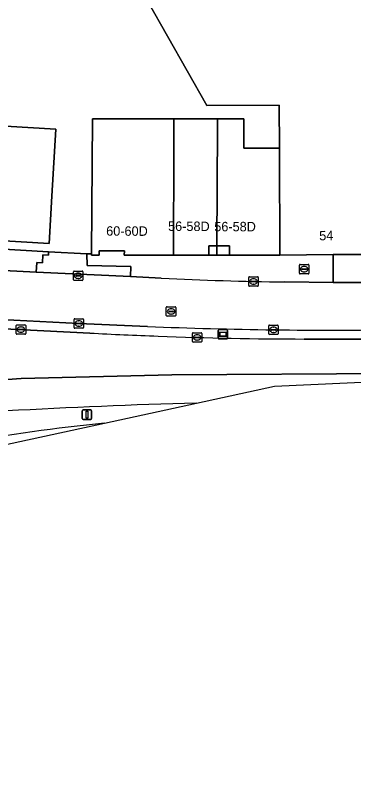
# Model space of a CAD drawing. Extents: x 160023 to 161302, y 384750 to 385707.
# Drawn here: x 160517.8 to 160553.5, y 384760.4 to 384842.1 of the extents above; entities that cross this region are included whole.
import ezdxf

# ---------------------------------------------------------------- set-up
doc = ezdxf.new("R2010")
doc.units = 0
for name, color, linetype in [('IMGEO_Brandkraan', 7, 'Continuous'), ('IMGEO_Erf', 7, 'Continuous'), ('IMGEO_Kolk', 7, 'Continuous'), ('IMGEO_Lichtmast', 7, 'Continuous'), ('IMGEO_Pand', 7, 'Continuous'), ('IMGEO_Pand_nummerreeks', 7, 'Continuous'), ('IMGEO_Pand_overbouw', 7, 'Continuous'), ('IMGEO_Rijbaan_lokaal_open', 7, 'Continuous'), ('IMGEO_Rijbaan_regionaal_gesloten', 7, 'Continuous'), ('IMGEO_Rioolput', 7, 'Continuous'), ('IMGEO_Verkeerseiland_open', 7, 'Continuous'), ('IMGEO_Voetpad_open', 7, 'Continuous'), ('IMGEO_Wegwijzer', 7, 'Continuous')]:
    doc.layers.add(name, color=color, linetype=linetype)

msp = doc.modelspace()

# ---------------------------------------------------------------- linework, layer by layer
at = {"layer": 'IMGEO_Brandkraan'}
for p, q in [((160547.789, 384814.861), (160547.789, 384815.713)), ((160547.864, 384815.787), (160548.716, 384815.787)), ((160548.277, 384815.567), (160548.302, 384815.567)), ((160548.79, 384815.713), (160548.79, 384814.861)), ((160548.716, 384814.787), (160547.864, 384814.787)), ((160548.048, 384815.281), (160548.048, 384815.293)), ((160548.486, 384815.244), (160548.088, 384815.244)), ((160548.091, 384815.33), (160548.489, 384815.33)), ((160548.3, 384815.007), (160548.275, 384815.007)), ((160548.532, 384815.293), (160548.532, 384815.281))]:
    msp.add_line(p, q, dxfattribs=at)
for points in [[(160547.789, 384814.861), (160547.789, 384815.713)], [(160547.864, 384815.787), (160548.716, 384815.787)], [(160548.79, 384815.713), (160548.79, 384814.861)], [(160548.716, 384814.787), (160547.864, 384814.787)]]:
    msp.add_lwpolyline(points, dxfattribs=at)
for centre, radius, start, end in [((160547.866, 384815.711), 0.0765, 91.55205, 178.44795), ((160547.866, 384815.711), 0.0765, 91.55205, 178.44795), ((160548.714, 384815.711), 0.0765, 1.55205, 88.44795), ((160548.714, 384815.711), 0.0765, 1.55205, 88.44795), ((160547.866, 384814.863), 0.0765, 181.55205, 268.44795), ((160547.866, 384814.863), 0.0765, 181.55205, 268.44795), ((160548.088, 384815.29), 0.0403, 85.87752, 175.75265), ((160548.085, 384815.28), 0.0366, 178.93798, 274.71019), ((160548.489, 384815.287), 0.043, 264.86636, 352.45326), ((160548.493, 384815.292), 0.0386, 1.73085, 96.63898), ((160548.714, 384814.863), 0.0765, 271.55205, 358.44795), ((160548.714, 384814.863), 0.0765, 271.55205, 358.44795)]:
    msp.add_arc(centre, radius, start, end, dxfattribs=at)
for centre, major_axis, ratio, start_param, end_param in [((160548.276, 384815.287), (-0.387, 0.002), 0.722429, 4.712389, 7.853982), ((160548.301, 384815.287), (-0.39, 0.002), 0.717154, 1.570796, 4.712389)]:
    msp.add_ellipse(centre, major_axis=major_axis, ratio=ratio, start_param=start_param, end_param=end_param, dxfattribs=at)
at = {"layer": 'IMGEO_Erf'}
for points in [[(160506.56, 384817.984), (160521.342, 384817.116), (160525.385, 384816.908), (160525.866, 384816.897), (160525.97, 384831.141), (160534.536, 384831.144), (160539.15, 384831.146), (160541.915, 384831.147), (160541.917, 384830.485), (160541.925, 384828.053), (160545.679, 384828.065), (160545.657, 384832.593), (160538.028, 384832.564), (160531.804, 384843.523)], [(160507.338, 384830.94), (160522.099, 384830.07), (160521.681, 384822.984), (160521.387, 384817.992), (160506.608, 384818.87)]]:
    msp.add_lwpolyline(points, dxfattribs=at)
msp.add_lwpolyline([(160539.082, 384817.759), (160538.229, 384817.758), (160538.231, 384816.753), (160539.077, 384816.754), (160540.406, 384816.756), (160540.404, 384817.761)], close=True, dxfattribs=at)
at = {"layer": 'IMGEO_Kolk'}
for p, q in [((160523.966, 384814.163), (160523.966, 384815.015)), ((160524.041, 384815.089), (160524.893, 384815.089)), ((160524.225, 384814.583), (160524.225, 384814.595)), ((160524.268, 384814.632), (160524.666, 384814.632)), ((160524.454, 384814.869), (160524.479, 384814.869)), ((160524.709, 384814.595), (160524.709, 384814.583)), ((160524.967, 384815.015), (160524.967, 384814.163)), ((160524.893, 384814.089), (160524.041, 384814.089)), ((160524.663, 384814.546), (160524.265, 384814.546)), ((160524.477, 384814.309), (160524.452, 384814.309)), ((160542.445, 384813.561), (160542.445, 384814.413)), ((160542.52, 384814.487), (160543.372, 384814.487)), ((160542.704, 384813.981), (160542.704, 384813.993)), ((160543.142, 384813.944), (160542.744, 384813.944)), ((160542.747, 384814.03), (160543.145, 384814.03)), ((160542.933, 384814.267), (160542.958, 384814.267)), ((160543.188, 384813.993), (160543.188, 384813.981)), ((160543.446, 384814.413), (160543.446, 384813.561)), ((160543.372, 384813.487), (160542.52, 384813.487)), ((160542.956, 384813.707), (160542.931, 384813.707)), ((160524.02, 384809.124), (160524.02, 384809.976)), ((160524.095, 384810.05), (160524.947, 384810.05)), ((160524.508, 384809.83), (160524.533, 384809.83)), ((160525.021, 384809.976), (160525.021, 384809.124)), ((160517.923, 384808.486), (160517.923, 384809.338)), ((160517.998, 384809.412), (160518.85, 384809.412)), ((160518.182, 384808.906), (160518.182, 384808.918)), ((160518.62, 384808.869), (160518.222, 384808.869)), ((160518.225, 384808.955), (160518.623, 384808.955)), ((160518.411, 384809.192), (160518.436, 384809.192)), ((160518.666, 384808.918), (160518.666, 384808.906)), ((160518.924, 384809.338), (160518.924, 384808.486)), ((160524.947, 384809.05), (160524.095, 384809.05)), ((160524.279, 384809.544), (160524.279, 384809.556)), ((160524.717, 384809.507), (160524.319, 384809.507)), ((160524.322, 384809.593), (160524.72, 384809.593)), ((160524.531, 384809.27), (160524.506, 384809.27)), ((160524.763, 384809.556), (160524.763, 384809.544)), ((160544.552, 384808.462), (160544.552, 384809.314)), ((160544.627, 384809.388), (160545.479, 384809.388)), ((160544.811, 384808.882), (160544.811, 384808.894)), ((160545.249, 384808.845), (160544.851, 384808.845)), ((160544.854, 384808.931), (160545.252, 384808.931)), ((160545.04, 384809.168), (160545.065, 384809.168)), ((160545.295, 384808.894), (160545.295, 384808.882)), ((160545.553, 384809.314), (160545.553, 384808.462)), ((160518.85, 384808.412), (160517.998, 384808.412)), ((160518.434, 384808.632), (160518.409, 384808.632)), ((160536.5, 384807.658), (160536.5, 384808.51)), ((160536.575, 384808.584), (160537.427, 384808.584)), ((160536.759, 384808.078), (160536.759, 384808.09)), ((160537.197, 384808.041), (160536.799, 384808.041)), ((160536.802, 384808.127), (160537.2, 384808.127)), ((160536.988, 384808.364), (160537.013, 384808.364)), ((160537.243, 384808.09), (160537.243, 384808.078)), ((160537.501, 384808.51), (160537.501, 384807.658)), ((160545.479, 384808.388), (160544.627, 384808.388)), ((160545.063, 384808.608), (160545.038, 384808.608)), ((160537.427, 384807.584), (160536.575, 384807.584)), ((160537.011, 384807.804), (160536.986, 384807.804))]:
    msp.add_line(p, q, dxfattribs=at)
for points in [[(160523.966, 384814.163), (160523.966, 384815.015)], [(160524.041, 384815.089), (160524.893, 384815.089)], [(160524.967, 384815.015), (160524.967, 384814.163)], [(160524.893, 384814.089), (160524.041, 384814.089)], [(160542.445, 384813.561), (160542.445, 384814.413)], [(160542.52, 384814.487), (160543.372, 384814.487)], [(160543.446, 384814.413), (160543.446, 384813.561)], [(160543.372, 384813.487), (160542.52, 384813.487)], [(160524.02, 384809.124), (160524.02, 384809.976)], [(160524.095, 384810.05), (160524.947, 384810.05)], [(160525.021, 384809.976), (160525.021, 384809.124)], [(160517.923, 384808.486), (160517.923, 384809.338)], [(160517.998, 384809.412), (160518.85, 384809.412)], [(160518.924, 384809.338), (160518.924, 384808.486)], [(160524.947, 384809.05), (160524.095, 384809.05)], [(160544.552, 384808.462), (160544.552, 384809.314)], [(160544.627, 384809.388), (160545.479, 384809.388)], [(160545.553, 384809.314), (160545.553, 384808.462)], [(160518.85, 384808.412), (160517.998, 384808.412)], [(160536.5, 384807.658), (160536.5, 384808.51)], [(160536.575, 384808.584), (160537.427, 384808.584)], [(160537.501, 384808.51), (160537.501, 384807.658)], [(160545.479, 384808.388), (160544.627, 384808.388)], [(160537.427, 384807.584), (160536.575, 384807.584)]]:
    msp.add_lwpolyline(points, dxfattribs=at)
for centre, radius, start, end in [((160524.043, 384815.013), 0.0765, 91.55205, 178.44795), ((160524.043, 384815.013), 0.0765, 91.55205, 178.44795), ((160524.265, 384814.592), 0.0403, 85.87752, 175.75265), ((160524.262, 384814.582), 0.0366, 178.93798, 274.71019), ((160524.666, 384814.589), 0.043, 264.86636, 352.45326), ((160524.67, 384814.594), 0.0386, 1.73085, 96.63898), ((160524.891, 384815.013), 0.0765, 1.55205, 88.44795), ((160524.891, 384815.013), 0.0765, 1.55205, 88.44795), ((160524.043, 384814.165), 0.0765, 181.55205, 268.44795), ((160524.043, 384814.165), 0.0765, 181.55205, 268.44795), ((160524.891, 384814.165), 0.0765, 271.55205, 358.44795), ((160524.891, 384814.165), 0.0765, 271.55205, 358.44795), ((160542.522, 384814.411), 0.0765, 91.55205, 178.44795), ((160542.522, 384814.411), 0.0765, 91.55205, 178.44795), ((160542.744, 384813.99), 0.0403, 85.87752, 175.75265), ((160542.741, 384813.98), 0.0366, 178.93798, 274.71019), ((160543.145, 384813.987), 0.043, 264.86636, 352.45326), ((160543.149, 384813.992), 0.0386, 1.73085, 96.63898), ((160543.37, 384814.411), 0.0765, 1.55205, 88.44795), ((160543.37, 384814.411), 0.0765, 1.55205, 88.44795), ((160542.522, 384813.563), 0.0765, 181.55205, 268.44795), ((160542.522, 384813.563), 0.0765, 181.55205, 268.44795), ((160543.37, 384813.563), 0.0765, 271.55205, 358.44795), ((160543.37, 384813.563), 0.0765, 271.55205, 358.44795), ((160524.097, 384809.974), 0.0765, 91.55205, 178.44795), ((160524.097, 384809.974), 0.0765, 91.55205, 178.44795), ((160524.945, 384809.974), 0.0765, 1.55205, 88.44795), ((160524.945, 384809.974), 0.0765, 1.55205, 88.44795), ((160518, 384809.336), 0.0765, 91.55205, 178.44795), ((160518, 384809.336), 0.0765, 91.55205, 178.44795), ((160518.222, 384808.915), 0.0403, 85.87752, 175.75265), ((160518.219, 384808.905), 0.0366, 178.93798, 274.71019), ((160518.623, 384808.912), 0.043, 264.86636, 352.45326), ((160518.627, 384808.917), 0.0386, 1.73085, 96.63898), ((160518.848, 384809.336), 0.0765, 1.55205, 88.44795), ((160518.848, 384809.336), 0.0765, 1.55205, 88.44795), ((160524.097, 384809.126), 0.0765, 181.55205, 268.44795), ((160524.097, 384809.126), 0.0765, 181.55205, 268.44795), ((160524.319, 384809.553), 0.0403, 85.87752, 175.75265), ((160524.316, 384809.543), 0.0366, 178.93798, 274.71019), ((160524.72, 384809.55), 0.043, 264.86636, 352.45326), ((160524.724, 384809.555), 0.0386, 1.73085, 96.63898), ((160524.945, 384809.126), 0.0765, 271.55205, 358.44795), ((160524.945, 384809.126), 0.0765, 271.55205, 358.44795), ((160544.629, 384809.312), 0.0765, 91.55205, 178.44795), ((160544.629, 384809.312), 0.0765, 91.55205, 178.44795), ((160544.851, 384808.891), 0.0403, 85.87752, 175.75265), ((160544.848, 384808.881), 0.0366, 178.93798, 274.71019), ((160545.252, 384808.888), 0.043, 264.86636, 352.45326), ((160545.256, 384808.893), 0.0386, 1.73085, 96.63898), ((160545.477, 384809.312), 0.0765, 1.55205, 88.44795), ((160545.477, 384809.312), 0.0765, 1.55205, 88.44795), ((160518, 384808.488), 0.0765, 181.55205, 268.44795), ((160518, 384808.488), 0.0765, 181.55205, 268.44795), ((160518.848, 384808.488), 0.0765, 271.55205, 358.44795), ((160518.848, 384808.488), 0.0765, 271.55205, 358.44795), ((160536.577, 384808.508), 0.0765, 91.55205, 178.44795), ((160536.577, 384808.508), 0.0765, 91.55205, 178.44795), ((160536.799, 384808.087), 0.0403, 85.87752, 175.75265), ((160536.796, 384808.077), 0.0366, 178.93798, 274.71019), ((160537.2, 384808.084), 0.043, 264.86636, 352.45326), ((160537.204, 384808.089), 0.0386, 1.73085, 96.63898), ((160537.425, 384808.508), 0.0765, 1.55205, 88.44795), ((160537.425, 384808.508), 0.0765, 1.55205, 88.44795), ((160544.629, 384808.464), 0.0765, 181.55205, 268.44795), ((160544.629, 384808.464), 0.0765, 181.55205, 268.44795), ((160545.477, 384808.464), 0.0765, 271.55205, 358.44795), ((160545.477, 384808.464), 0.0765, 271.55205, 358.44795), ((160536.577, 384807.66), 0.0765, 181.55205, 268.44795), ((160536.577, 384807.66), 0.0765, 181.55205, 268.44795), ((160537.425, 384807.66), 0.0765, 271.55205, 358.44795), ((160537.425, 384807.66), 0.0765, 271.55205, 358.44795)]:
    msp.add_arc(centre, radius, start, end, dxfattribs=at)
for centre, major_axis, ratio, start_param, end_param in [((160524.453, 384814.589), (-0.387, 0.002), 0.722429, 4.712389, 7.853982), ((160524.478, 384814.589), (-0.39, 0.002), 0.717154, 1.570796, 4.712389), ((160542.932, 384813.987), (-0.387, 0.002), 0.722429, 4.712389, 7.853982), ((160542.957, 384813.987), (-0.39, 0.002), 0.717154, 1.570796, 4.712389), ((160524.507, 384809.55), (-0.387, 0.002), 0.722429, 4.712389, 7.853982), ((160524.532, 384809.55), (-0.39, 0.002), 0.717154, 1.570796, 4.712389), ((160518.41, 384808.912), (-0.387, 0.002), 0.722429, 4.712389, 7.853982), ((160518.435, 384808.912), (-0.39, 0.002), 0.717154, 1.570796, 4.712389), ((160545.039, 384808.888), (-0.387, 0.002), 0.722429, 4.712389, 7.853982), ((160545.064, 384808.888), (-0.39, 0.002), 0.717154, 1.570796, 4.712389), ((160536.987, 384808.084), (-0.387, 0.002), 0.722429, 4.712389, 7.853982), ((160537.012, 384808.084), (-0.39, 0.002), 0.717154, 1.570796, 4.712389)]:
    msp.add_ellipse(centre, major_axis=major_axis, ratio=ratio, start_param=start_param, end_param=end_param, dxfattribs=at)
at = {"layer": 'IMGEO_Lichtmast'}
for p, q in [((160524.892, 384799.534), (160524.892, 384800.334)), ((160524.892, 384800.334), (160524.892, 384799.534)), ((160524.992, 384800.434), (160525.782, 384800.434)), ((160525.782, 384800.434), (160524.992, 384800.434)), ((160525.882, 384800.334), (160525.882, 384799.534)), ((160525.882, 384799.534), (160525.882, 384800.334)), ((160525.782, 384799.434), (160524.992, 384799.434)), ((160524.992, 384799.434), (160525.782, 384799.434))]:
    msp.add_line(p, q, dxfattribs=at)
msp.add_lwpolyline([(160525.312, 384800.309), (160525.462, 384800.309), (160525.462, 384799.559), (160525.312, 384799.559), (160525.312, 384800.309)], dxfattribs=at)
for centre, start, end in [((160524.992, 384800.334), 90, 180), ((160524.992, 384800.334), 90, 180), ((160525.782, 384800.334), 0, 90), ((160525.782, 384800.334), 360, 90), ((160524.992, 384799.534), 180, 270), ((160524.992, 384799.534), 180, 270), ((160525.782, 384799.534), 270, 0), ((160525.782, 384799.534), 270, 0)]:
    msp.add_arc(centre, 0.1, start, end, dxfattribs=at)
at = {"layer": 'IMGEO_Pand'}
for points in [[(160557.202, 384825.595), (160557.18, 384830.183), (160557.143, 384837.526), (160557.11, 384844.2), (160557.109, 384844.386), (160548.25, 384844.629), (160547.311, 384846.607), (160537.567, 384846.953), (160535.49, 384845.715), (160531.804, 384843.523), (160538.028, 384832.564), (160545.657, 384832.593), (160545.679, 384828.065), (160545.681, 384827.685), (160545.734, 384816.779), (160551.363, 384816.841), (160551.838, 384816.842), (160555.07, 384816.851), (160556.721, 384816.856), (160556.697, 384821.856), (160556.683, 384824.599)], [(160495.033, 384818.648), (160499.955, 384818.365), (160500, 384818.614), (160500.031, 384818.786), (160503.637, 384818.589), (160505.76, 384818.473), (160505.781, 384818.914), (160506.608, 384818.87), (160521.387, 384817.992), (160521.681, 384822.984), (160522.099, 384830.07), (160507.338, 384830.94), (160507.286, 384830.043), (160504.101, 384830.23), (160504.153, 384831.128), (160500, 384831.373), (160492.952, 384831.788), (160492.482, 384823.804), (160492.188, 384818.812)], [(160534.537, 384828.029), (160534.536, 384830.172), (160534.536, 384831.144), (160525.97, 384831.141), (160525.866, 384816.897), (160525.865, 384816.766), (160526.67, 384816.76), (160526.674, 384817.22), (160529.333, 384817.217), (160529.323, 384816.753), (160534.496, 384816.748)], [(160539.146, 384830.318), (160539.147, 384830.49), (160539.15, 384831.146), (160534.536, 384831.144), (160534.536, 384830.172), (160534.537, 384828.029), (160534.496, 384816.748), (160534.691, 384816.748), (160538.231, 384816.753), (160538.229, 384817.758), (160539.082, 384817.759)], [(160545.681, 384827.685), (160545.679, 384828.065), (160541.925, 384828.053), (160541.917, 384830.485), (160541.915, 384831.147), (160539.15, 384831.146), (160539.147, 384830.49), (160539.146, 384830.318), (160539.082, 384817.759), (160540.404, 384817.761), (160540.406, 384816.756), (160544.086, 384816.761), (160545.734, 384816.779)]]:
    msp.add_lwpolyline(points, close=True, dxfattribs=at)
at = {"layer": 'IMGEO_Pand_overbouw'}
for points in [[(160539.082, 384817.759), (160538.229, 384817.758), (160538.231, 384816.753), (160539.077, 384816.754)], [(160539.082, 384817.759), (160539.077, 384816.754), (160540.406, 384816.756), (160540.404, 384817.761)]]:
    msp.add_lwpolyline(points, close=True, dxfattribs=at)
at = {"layer": 'IMGEO_Rijbaan_lokaal_open'}
for points in [[(160533.225, 384814.341), (160529.984, 384814.5), (160520.035, 384814.976), (160515.212, 384815.201), (160504.818, 384815.663), (160500, 384815.877), (160494.965, 384816.109), (160487.644, 384816.446), (160487.18, 384816.467), (160487.123, 384814.551), (160481.952, 384812.998)], [(160564.61, 384813.996), (160555.053, 384813.866), (160551.343, 384813.877), (160546.25, 384813.941)], [(160498.653, 384810.784), (160499.682, 384810.786), (160500, 384810.773), (160503.938, 384810.61), (160524.521, 384809.552), (160531.779, 384809.234)]]:
    msp.add_lwpolyline(points, dxfattribs=at)
for centre, radius, start, end in [((160550.076, 385150.789), 336.87, 267.13273, 269.34925), ((160550.999, 385293.618), 484.765, 267.72771, 270.87227)]:
    msp.add_arc(centre, radius, start, end, dxfattribs=at)
at = {"layer": 'IMGEO_Rijbaan_regionaal_gesloten'}
for points in [[(160525.691, 384808.548), (160500, 384809.837), (160499.803, 384809.847), (160498.479, 384809.894), (160470.54, 384811.209), (160466.286, 384811.459), (160444.761, 384812.581), (160423.269, 384813.587), (160399.993, 384814.809), (160399.113, 384814.862), (160397.527, 384815.035), (160399.171, 384808.458), (160400.007, 384805.11), (160433.105, 384803.109), (160463.571, 384801.936), (160482.841, 384801.285), (160497.293, 384802.197), (160518.451, 384803.76), (160534.335, 384804.151), (160557.511, 384804.281)], [(160666.023, 384815.096), (160643.234, 384811.039), (160631.384, 384809.566), (160622.962, 384808.519), (160615.903, 384807.799), (160602.102, 384806.496), (160593.622, 384805.913), (160581.27, 384805.063), (160557.511, 384804.281), (160534.335, 384804.151), (160518.451, 384803.76), (160497.293, 384802.197), (160482.841, 384801.285), (160463.571, 384801.936), (160433.105, 384803.109), (160400.007, 384805.11), (160400.874, 384801.642), (160401.986, 384801.592), (160422.599, 384800.588), (160443.125, 384799.544), (160464.691, 384798.456), (160474.976, 384797.956)], [(160536.931, 384801.145), (160545.148, 384802.929), (160614.171, 384806.098), (160672.527, 384814.457)], [(160554.569, 384807.887), (160548.291, 384807.915)], [(160407.703, 384760.375), (160487.131, 384788.363), (160501.729, 384793.501), (160527.237, 384799.04)]]:
    msp.add_lwpolyline(points, dxfattribs=at)
for centre, radius, start, end in [((160547.814, 385212.168), 404.226, 266.86262, 267.88311), ((160549.107, 385241.299), 433.385, 267.85466, 269.89218), ((160554.273, 384132.889), 668.48, 91.486547, 93.205149), ((160546.617, 384607.151), 192.865, 95.767, 100.33816)]:
    msp.add_arc(centre, radius, start, end, dxfattribs=at)
at = {"layer": 'IMGEO_Rioolput'}
for p, q in [((160533.831, 384811.328), (160534.683, 384811.328)), ((160533.756, 384810.402), (160533.756, 384811.254)), ((160534.015, 384810.822), (160534.015, 384810.834)), ((160534.453, 384810.785), (160534.055, 384810.785)), ((160534.058, 384810.871), (160534.456, 384810.871)), ((160534.267, 384810.548), (160534.242, 384810.548)), ((160534.244, 384811.108), (160534.269, 384811.108)), ((160534.499, 384810.834), (160534.499, 384810.822)), ((160534.757, 384811.254), (160534.757, 384810.402)), ((160534.683, 384810.328), (160533.831, 384810.328))]:
    msp.add_line(p, q, dxfattribs=at)
for points in [[(160533.831, 384811.328), (160534.683, 384811.328)], [(160533.756, 384810.402), (160533.756, 384811.254)], [(160534.757, 384811.254), (160534.757, 384810.402)], [(160534.683, 384810.328), (160533.831, 384810.328)]]:
    msp.add_lwpolyline(points, dxfattribs=at)
for centre, radius, start, end in [((160533.833, 384811.252), 0.0765, 91.55205, 178.44795), ((160533.833, 384811.252), 0.0765, 91.55205, 178.44795), ((160534.681, 384811.252), 0.0765, 1.55205, 88.44795), ((160534.681, 384811.252), 0.0765, 1.55205, 88.44795), ((160534.055, 384810.831), 0.0403, 85.87752, 175.75265), ((160534.052, 384810.821), 0.0366, 178.93798, 274.71019), ((160534.456, 384810.828), 0.043, 264.86636, 352.45326), ((160534.46, 384810.833), 0.0386, 1.73085, 96.63898), ((160533.833, 384810.404), 0.0765, 181.55205, 268.44795), ((160533.833, 384810.404), 0.0765, 181.55205, 268.44795), ((160534.681, 384810.404), 0.0765, 271.55205, 358.44795), ((160534.681, 384810.404), 0.0765, 271.55205, 358.44795)]:
    msp.add_arc(centre, radius, start, end, dxfattribs=at)
for centre, major_axis, ratio, start_param, end_param in [((160534.243, 384810.828), (-0.387, 0.002), 0.722429, 4.712389, 7.853982), ((160534.268, 384810.828), (-0.39, 0.002), 0.717154, 1.570796, 4.712389)]:
    msp.add_ellipse(centre, major_axis=major_axis, ratio=ratio, start_param=start_param, end_param=end_param, dxfattribs=at)
at = {"layer": 'IMGEO_Verkeerseiland_open'}
for points in [[(160531.779, 384809.234), (160524.521, 384809.552), (160503.938, 384810.61), (160500, 384810.773), (160499.682, 384810.786), (160498.653, 384810.784)], [(160498.479, 384809.894), (160499.803, 384809.847), (160500, 384809.837), (160525.691, 384808.548)], [(160548.291, 384807.915), (160554.569, 384807.887)], [(160527.237, 384799.04), (160536.931, 384801.145)]]:
    msp.add_lwpolyline(points, dxfattribs=at)
for centre, radius, start, end in [((160550.999, 385293.618), 484.765, 267.72771, 270.87227), ((160547.814, 385212.168), 404.226, 266.86262, 267.88311), ((160549.107, 385241.299), 433.385, 267.85466, 269.89218), ((160554.273, 384132.889), 668.48, 91.486547, 93.205149), ((160546.617, 384607.151), 192.865, 95.767, 100.33816)]:
    msp.add_arc(centre, radius, start, end, dxfattribs=at)
at = {"layer": 'IMGEO_Voetpad_open'}
for points in [[(160520.035, 384814.976), (160520.106, 384815.978), (160520.69, 384815.949), (160520.734, 384816.803), (160521.325, 384816.773), (160521.342, 384817.116), (160506.56, 384817.984), (160506.608, 384818.87), (160505.781, 384818.914), (160505.76, 384818.473), (160503.637, 384818.589), (160503.592, 384817.607), (160500, 384817.799), (160499.955, 384818.365), (160495.033, 384818.648), (160494.965, 384816.109), (160500, 384815.877), (160504.818, 384815.663), (160515.212, 384815.201)], [(160529.984, 384814.5), (160530.025, 384815.577), (160525.397, 384815.666), (160525.385, 384816.908), (160521.342, 384817.116), (160521.325, 384816.773), (160520.734, 384816.803), (160520.69, 384815.949), (160520.106, 384815.978), (160520.035, 384814.976)], [(160551.343, 384813.877), (160555.053, 384813.866), (160555.07, 384816.851), (160551.838, 384816.842), (160551.363, 384816.841)]]:
    msp.add_lwpolyline(points, close=True, dxfattribs=at)
for points in [[(160551.363, 384816.841), (160545.734, 384816.779), (160544.086, 384816.761), (160540.406, 384816.756), (160539.077, 384816.754), (160538.231, 384816.753), (160534.691, 384816.748), (160534.496, 384816.748), (160529.323, 384816.753), (160529.333, 384817.217), (160526.674, 384817.22), (160526.67, 384816.76), (160525.865, 384816.766), (160525.866, 384816.897), (160525.385, 384816.908), (160525.397, 384815.666), (160530.025, 384815.577), (160529.984, 384814.5), (160533.225, 384814.341)], [(160546.25, 384813.941), (160551.343, 384813.877), (160551.363, 384816.841)]]:
    msp.add_lwpolyline(points, dxfattribs=at)
msp.add_arc((160550.076, 385150.789), 336.87, 267.13273, 269.34925, dxfattribs=at)
at = {"layer": 'IMGEO_Wegwijzer'}
for p, q in [((160539.327, 384808.921), (160540.117, 384808.921)), ((160540.117, 384808.921), (160539.327, 384808.921)), ((160539.227, 384808.021), (160539.227, 384808.821)), ((160539.227, 384808.821), (160539.227, 384808.021)), ((160540.217, 384808.821), (160540.217, 384808.021)), ((160540.217, 384808.021), (160540.217, 384808.821)), ((160540.117, 384807.921), (160539.327, 384807.921)), ((160539.327, 384807.921), (160540.117, 384807.921))]:
    msp.add_line(p, q, dxfattribs=at)
for points in [[(160539.328, 384808.653), (160540.116, 384808.653), (160540.116, 384808.189), (160539.328, 384808.189), (160539.328, 384808.653)], [(160539.393, 384808.588), (160539.393, 384808.254), (160540.051, 384808.254), (160540.051, 384808.588), (160539.393, 384808.588)]]:
    msp.add_lwpolyline(points, dxfattribs=at)
for centre, start, end in [((160539.327, 384808.821), 90, 180), ((160539.327, 384808.821), 90, 180), ((160540.117, 384808.821), 0, 90), ((160540.117, 384808.821), 360, 90), ((160539.327, 384808.021), 180, 270), ((160539.327, 384808.021), 180, 270), ((160540.117, 384808.021), 270, 0), ((160540.117, 384808.021), 270, 0)]:
    msp.add_arc(centre, 0.1, start, end, dxfattribs=at)

# ---------------------------------------------------------------- texts
at = {"layer": 'IMGEO_Pand_nummerreeks'}
for s, rotation, p in [('56-58D', 359.73071, (160533.94, 384819.324)), ('60-60D', 359.72498, (160527.411, 384818.821)), ('54', 0.63025, (160549.884, 384818.325))]:
    msp.add_text(s, height=1, rotation=rotation, dxfattribs=at).set_placement(p)
msp.add_text('56-58D', height=1, dxfattribs=at).set_placement((160538.813, 384819.278))

doc.saveas('drawing.dxf')
